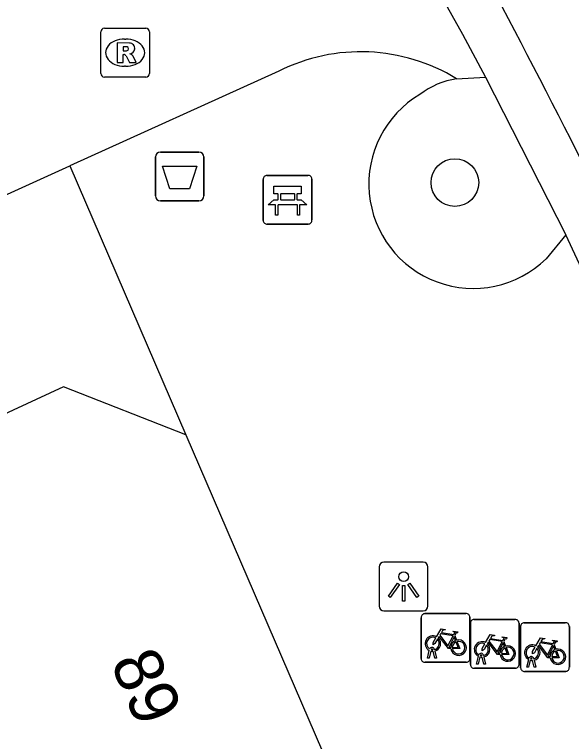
# Model space of a CAD drawing. Extents: x 160379 to 161131, y 383940 to 384849.
# Drawn here: x 161095.31 to 161106.73, y 384353.29 to 384368.2 of the extents above; entities that cross this region are included whole.
import ezdxf

# ---------------------------------------------------------------- set-up
doc = ezdxf.new("R2010")
doc.units = 0
for name, color, linetype in [('IMGEO_Afvalbak', 7, 'Continuous'), ('IMGEO_Bank', 7, 'Continuous'), ('IMGEO_Boom', 7, 'Continuous'), ('IMGEO_Fietsenrek', 7, 'Continuous'), ('IMGEO_Fietspad_gesloten', 7, 'Continuous'), ('IMGEO_Fietspad_open', 7, 'Continuous'), ('IMGEO_Lichtpunt', 7, 'Continuous'), ('IMGEO_Pand', 7, 'Continuous'), ('IMGEO_Pand_nummerreeks', 7, 'Continuous'), ('IMGEO_Rijbaan_lokaal_open', 7, 'Continuous'), ('IMGEO_Rioolput', 7, 'Continuous'), ('IMGEO_Voetpad_open', 7, 'Continuous')]:
    doc.layers.add(name, color=color, linetype=linetype)

msp = doc.modelspace()

# ---------------------------------------------------------------- linework, layer by layer
at = {"layer": 'IMGEO_Afvalbak'}
for p, q in [((161098.299, 384365.381), (161099.089, 384365.381)), ((161099.089, 384365.381), (161098.299, 384365.381)), ((161098.199, 384364.481), (161098.199, 384365.281)), ((161098.199, 384365.281), (161098.199, 384364.481)), ((161099.189, 384365.281), (161099.189, 384364.481)), ((161099.189, 384364.481), (161099.189, 384365.281)), ((161099.089, 384364.381), (161098.299, 384364.381)), ((161098.299, 384364.381), (161099.089, 384364.381))]:
    msp.add_line(p, q, dxfattribs=at)
msp.add_lwpolyline([(161098.342, 384365.095), (161099.046, 384365.095), (161098.897, 384364.625), (161098.491, 384364.625), (161098.342, 384365.095)], dxfattribs=at)
for centre, start, end in [((161098.299, 384365.281), 90, 180), ((161098.299, 384365.281), 90, 180), ((161099.089, 384365.281), 0, 90), ((161099.089, 384365.281), 360, 90), ((161098.299, 384364.481), 180, 270), ((161098.299, 384364.481), 180, 270), ((161099.089, 384364.481), 270, 0), ((161099.089, 384364.481), 270, 0)]:
    msp.add_arc(centre, 0.1, start, end, dxfattribs=at)
at = {"layer": 'IMGEO_Bank'}
for p, q in [((161100.408, 384363.979), (161100.408, 384364.82)), ((161100.408, 384364.82), (161100.408, 384363.979)), ((161100.483, 384364.904), (161101.324, 384364.904)), ((161101.324, 384364.904), (161100.483, 384364.904)), ((161101.408, 384364.829), (161101.408, 384363.988)), ((161101.408, 384363.988), (161101.408, 384364.829)), ((161100.717, 384364.41), (161100.717, 384364.516)), ((161100.761, 384364.516), (161100.761, 384364.41)), ((161101.049, 384364.522), (161100.767, 384364.522)), ((161101.055, 384364.41), (161101.055, 384364.516)), ((161101.099, 384364.516), (161101.099, 384364.41)), ((161100.767, 384364.404), (161101.049, 384364.404)), ((161101.105, 384364.302), (161100.712, 384364.302)), ((161101.333, 384363.904), (161100.492, 384363.904)), ((161100.492, 384363.904), (161101.333, 384363.904))]:
    msp.add_line(p, q, dxfattribs=at)
for points in [[(161100.711, 384364.522), (161100.625, 384364.522), (161100.625, 384364.683), (161101.188, 384364.683), (161101.188, 384364.522), (161101.105, 384364.522)], [(161100.655, 384364.302), (161100.513, 384364.302), (161100.625, 384364.404), (161100.711, 384364.404)], [(161101.105, 384364.404), (161101.188, 384364.404), (161101.3, 384364.302), (161101.161, 384364.302)], [(161100.705, 384364.295), (161100.705, 384364.088), (161100.662, 384364.088), (161100.662, 384364.295)], [(161101.155, 384364.295), (161101.155, 384364.088), (161101.111, 384364.088), (161101.111, 384364.295)]]:
    msp.add_lwpolyline(points, dxfattribs=at)
for centre, radius, start, end in [((161100.486, 384364.826), 0.0779, 92.4484, 184.2845), ((161100.486, 384364.826), 0.0779, 92.4484, 184.2845), ((161101.33, 384364.826), 0.0779, 2.4484, 94.2845), ((161101.33, 384364.826), 0.0779, 2.4484, 94.2845), ((161100.71, 384364.515), 0.00671, 2.8957, 87.1043), ((161100.767, 384364.515), 0.00671, 92.8957, 177.1043), ((161101.049, 384364.515), 0.00671, 2.8957, 87.1043), ((161101.106, 384364.515), 0.00671, 92.8957, 177.1043), ((161100.71, 384364.411), 0.00671, 272.8957, 357.1043), ((161100.767, 384364.411), 0.00671, 182.8957, 267.1043), ((161101.049, 384364.411), 0.00671, 272.8957, 357.1043), ((161101.106, 384364.411), 0.00671, 182.8957, 267.1043), ((161100.655, 384364.295), 0.00671, 2.8957, 87.1043), ((161100.712, 384364.295), 0.00671, 92.8957, 177.1043), ((161101.104, 384364.295), 0.00671, 2.8957, 87.1043), ((161101.161, 384364.295), 0.00671, 92.8957, 177.1043), ((161100.486, 384363.982), 0.0779, 182.4484, 274.2845), ((161100.486, 384363.982), 0.0779, 182.4484, 274.2845), ((161101.33, 384363.982), 0.0779, 272.4484, 4.2845), ((161101.33, 384363.982), 0.0779, 272.4484, 4.2845)]:
    msp.add_arc(centre, radius, start, end, dxfattribs=at)
at = {"layer": 'IMGEO_Boom'}
msp.add_circle((161104.34, 384364.755), 0.489, dxfattribs=at)
at = {"layer": 'IMGEO_Fietsenrek'}
for p, q in [((161103.65, 384354.986), (161103.65, 384355.827)), ((161103.65, 384355.827), (161103.65, 384354.986)), ((161103.725, 384355.911), (161104.566, 384355.911)), ((161104.566, 384355.911), (161103.725, 384355.911)), ((161104.65, 384355.836), (161104.65, 384354.995)), ((161104.65, 384354.995), (161104.65, 384355.836)), ((161104.658, 384354.865), (161104.658, 384355.706)), ((161104.658, 384355.706), (161104.658, 384354.865)), ((161104.733, 384355.79), (161105.574, 384355.79)), ((161105.574, 384355.79), (161104.733, 384355.79)), ((161105.658, 384355.715), (161105.658, 384354.874)), ((161105.658, 384354.874), (161105.658, 384355.715)), ((161105.764, 384355.724), (161106.605, 384355.724)), ((161106.605, 384355.724), (161105.764, 384355.724)), ((161105.689, 384354.799), (161105.689, 384355.64)), ((161105.689, 384355.64), (161105.689, 384354.799)), ((161106.689, 384355.649), (161106.689, 384354.808)), ((161106.689, 384354.808), (161106.689, 384355.649)), ((161104.337, 384355.46), (161104.373, 384355.365)), ((161105.345, 384355.339), (161105.381, 384355.244)), ((161106.376, 384355.273), (161106.412, 384355.178)), ((161103.777, 384354.995), (161103.816, 384355.155)), ((161103.846, 384355.143), (161103.811, 384354.995)), ((161103.888, 384355.167), (161103.887, 384355.171)), ((161103.929, 384354.995), (161103.895, 384355.137)), ((161103.919, 384355.178), (161103.92, 384355.171)), ((161103.927, 384355.141), (161103.962, 384354.995)), ((161103.811, 384354.995), (161103.777, 384354.995)), ((161103.962, 384354.995), (161103.929, 384354.995)), ((161104.785, 384354.874), (161104.824, 384355.034)), ((161104.854, 384355.022), (161104.819, 384354.874)), ((161104.896, 384355.046), (161104.895, 384355.05)), ((161104.937, 384354.874), (161104.903, 384355.016)), ((161104.927, 384355.057), (161104.928, 384355.05)), ((161104.935, 384355.02), (161104.97, 384354.874)), ((161105.816, 384354.808), (161105.855, 384354.968)), ((161105.885, 384354.956), (161105.85, 384354.808)), ((161105.927, 384354.98), (161105.926, 384354.984)), ((161105.968, 384354.808), (161105.934, 384354.95)), ((161105.958, 384354.991), (161105.959, 384354.984)), ((161105.966, 384354.954), (161106.001, 384354.808)), ((161104.575, 384354.911), (161103.734, 384354.911)), ((161103.734, 384354.911), (161104.575, 384354.911)), ((161105.583, 384354.79), (161104.742, 384354.79)), ((161104.742, 384354.79), (161105.583, 384354.79)), ((161104.819, 384354.874), (161104.785, 384354.874)), ((161104.97, 384354.874), (161104.937, 384354.874)), ((161105.85, 384354.808), (161105.816, 384354.808)), ((161106.001, 384354.808), (161105.968, 384354.808)), ((161106.614, 384354.724), (161105.773, 384354.724)), ((161105.773, 384354.724), (161106.614, 384354.724))]:
    msp.add_line(p, q, dxfattribs=at)
for points in [[(161103.963, 384355.437), (161104.058, 384355.601), (161104.144, 384355.587), (161104.146, 384355.578), (161104.09, 384355.567), (161104.063, 384355.522), (161104.319, 384355.481)], [(161104.319, 384355.481), (161104.344, 384355.53), (161104.338, 384355.534), (161104.315, 384355.538), (161104.303, 384355.545), (161104.302, 384355.548), (161104.304, 384355.553), (161104.399, 384355.538), (161104.401, 384355.528), (161104.391, 384355.515), (161104.379, 384355.509), (161104.365, 384355.515), (161104.337, 384355.46)], [(161103.984, 384355.385), (161103.932, 384355.295), (161103.892, 384355.27), (161103.893, 384355.317), (161103.948, 384355.411)], [(161104.259, 384355.193), (161104.209, 384355.193), (161104.018, 384355.444), (161103.999, 384355.412)], [(161104.306, 384355.456), (161104.049, 384355.497), (161104.032, 384355.468), (161104.199, 384355.248), (161104.306, 384355.456)], [(161104.354, 384355.358), (161104.324, 384355.435), (161104.215, 384355.217), (161104.258, 384355.217)], [(161104.971, 384355.316), (161105.066, 384355.48), (161105.152, 384355.466), (161105.154, 384355.457), (161105.098, 384355.446), (161105.071, 384355.401), (161105.327, 384355.36)], [(161105.314, 384355.335), (161105.057, 384355.376), (161105.04, 384355.347), (161105.207, 384355.127), (161105.314, 384355.335)], [(161105.327, 384355.36), (161105.352, 384355.409), (161105.346, 384355.413), (161105.323, 384355.417), (161105.311, 384355.424), (161105.31, 384355.427), (161105.312, 384355.432), (161105.407, 384355.417), (161105.409, 384355.407), (161105.399, 384355.394), (161105.387, 384355.388), (161105.373, 384355.394), (161105.345, 384355.339)], [(161106.002, 384355.25), (161106.097, 384355.414), (161106.183, 384355.4), (161106.185, 384355.391), (161106.129, 384355.38), (161106.102, 384355.335), (161106.358, 384355.294)], [(161104.288, 384355.217), (161104.408, 384355.216), (161104.364, 384355.33)], [(161104.384, 384355.337), (161104.439, 384355.192), (161104.289, 384355.192)], [(161104.992, 384355.264), (161104.94, 384355.174), (161104.9, 384355.149), (161104.901, 384355.196), (161104.956, 384355.29)], [(161105.267, 384355.072), (161105.217, 384355.072), (161105.026, 384355.323), (161105.007, 384355.291)], [(161105.362, 384355.237), (161105.332, 384355.314), (161105.223, 384355.096), (161105.266, 384355.096)], [(161106.298, 384355.006), (161106.248, 384355.006), (161106.057, 384355.257), (161106.038, 384355.225)], [(161106.345, 384355.269), (161106.088, 384355.31), (161106.071, 384355.281), (161106.238, 384355.061), (161106.345, 384355.269)], [(161106.393, 384355.171), (161106.363, 384355.248), (161106.254, 384355.03), (161106.297, 384355.03)], [(161106.358, 384355.294), (161106.383, 384355.343), (161106.377, 384355.347), (161106.354, 384355.351), (161106.342, 384355.358), (161106.341, 384355.361), (161106.343, 384355.366), (161106.438, 384355.351), (161106.44, 384355.341), (161106.43, 384355.328), (161106.418, 384355.322), (161106.404, 384355.328), (161106.376, 384355.273)], [(161105.296, 384355.096), (161105.416, 384355.095), (161105.372, 384355.209)], [(161105.392, 384355.216), (161105.447, 384355.071), (161105.297, 384355.071)], [(161106.023, 384355.198), (161105.971, 384355.108), (161105.931, 384355.083), (161105.932, 384355.13), (161105.987, 384355.224)], [(161106.327, 384355.03), (161106.447, 384355.029), (161106.403, 384355.143)], [(161106.423, 384355.15), (161106.478, 384355.005), (161106.328, 384355.005)]]:
    msp.add_lwpolyline(points, dxfattribs=at)
for centre, radius, start, end in [((161103.728, 384355.833), 0.0779, 92.4484, 184.2845), ((161103.728, 384355.833), 0.0779, 92.4484, 184.2845), ((161104.572, 384355.833), 0.0779, 2.4484, 94.2845), ((161104.572, 384355.833), 0.0779, 2.4484, 94.2845), ((161104.736, 384355.712), 0.0779, 92.4484, 184.2845), ((161104.736, 384355.712), 0.0779, 92.4484, 184.2845), ((161105.58, 384355.712), 0.0779, 2.4484, 94.2845), ((161105.58, 384355.712), 0.0779, 2.4484, 94.2845), ((161105.767, 384355.646), 0.0779, 92.4484, 184.2845), ((161105.767, 384355.646), 0.0779, 92.4484, 184.2845), ((161106.611, 384355.646), 0.0779, 2.4484, 94.2845), ((161106.611, 384355.646), 0.0779, 2.4484, 94.2845), ((161103.89, 384355.296), 0.159, 62.6766, 242.1369), ((161103.89, 384355.296), 0.129, 63.3192, 238.903), ((161103.89, 384355.296), 0.129, 283.6043, 43.4302), ((161103.89, 384355.296), 0.159, 283.5766, 46.6042), ((161104.417, 384355.212), 0.159, 113.3408, 178.3217), ((161104.417, 384355.212), 0.159, 187.0065, 105.7708), ((161104.417, 384355.212), 0.129, 113.923, 177.9556), ((161104.417, 384355.212), 0.129, 188.6715, 104.5883), ((161104.898, 384355.175), 0.159, 62.6766, 242.1369), ((161104.898, 384355.175), 0.129, 63.3192, 238.903), ((161104.898, 384355.175), 0.129, 283.6043, 43.4302), ((161104.898, 384355.175), 0.159, 283.5766, 46.6042), ((161105.425, 384355.091), 0.159, 113.3408, 178.3217), ((161105.425, 384355.091), 0.159, 187.0065, 105.7708), ((161105.929, 384355.109), 0.159, 62.6766, 242.1369), ((161105.929, 384355.109), 0.129, 63.3192, 238.903), ((161105.929, 384355.109), 0.159, 283.5766, 46.6042), ((161103.87, 384355.167), 0.0499, 12.8025, 158.6934), ((161103.89, 384355.296), 0.159, 253.9967, 271.7867), ((161103.87, 384355.167), 0.0174, 12.8025, 163.4502), ((161103.89, 384355.296), 0.129, 253.415, 269.0204), ((161104.878, 384355.046), 0.0499, 12.8025, 158.6934), ((161105.425, 384355.091), 0.129, 113.923, 177.9556), ((161105.425, 384355.091), 0.129, 188.6715, 104.5883), ((161105.929, 384355.109), 0.129, 283.6043, 43.4302), ((161106.456, 384355.025), 0.159, 113.3408, 178.3217), ((161106.456, 384355.025), 0.159, 187.0065, 105.7708), ((161106.456, 384355.025), 0.129, 113.923, 177.9556), ((161106.456, 384355.025), 0.129, 188.6715, 104.5883), ((161103.728, 384354.989), 0.0779, 182.4484, 274.2845), ((161103.728, 384354.989), 0.0779, 182.4484, 274.2845), ((161104.572, 384354.989), 0.0779, 272.4484, 4.2845), ((161104.572, 384354.989), 0.0779, 272.4484, 4.2845), ((161104.898, 384355.175), 0.159, 253.9967, 271.7867), ((161104.878, 384355.046), 0.0174, 12.8025, 163.4502), ((161104.898, 384355.175), 0.129, 253.415, 269.0204), ((161105.909, 384354.98), 0.0499, 12.8025, 158.6934), ((161105.929, 384355.109), 0.159, 253.9967, 271.7867), ((161105.909, 384354.98), 0.0174, 12.8025, 163.4502), ((161105.929, 384355.109), 0.129, 253.415, 269.0204), ((161104.736, 384354.868), 0.0779, 182.4484, 274.2845), ((161104.736, 384354.868), 0.0779, 182.4484, 274.2845), ((161105.58, 384354.868), 0.0779, 272.4484, 4.2845), ((161105.58, 384354.868), 0.0779, 272.4484, 4.2845), ((161105.767, 384354.802), 0.0779, 182.4484, 274.2845), ((161105.767, 384354.802), 0.0779, 182.4484, 274.2845), ((161106.611, 384354.802), 0.0779, 272.4484, 4.2845), ((161106.611, 384354.802), 0.0779, 272.4484, 4.2845)]:
    msp.add_arc(centre, radius, start, end, dxfattribs=at)
at = {"layer": 'IMGEO_Fietspad_gesloten'}
msp.add_arc((160889.663, 384254.899), 243.675, 26.63924, 30.82377, dxfattribs=at)
at = {"layer": 'IMGEO_Fietspad_open'}
for points in [[(161104.969, 384366.918), (161106.615, 384363.683)], [(161108.335, 384359.994), (161106.615, 384363.683)]]:
    msp.add_lwpolyline(points, dxfattribs=at)
at = {"layer": 'IMGEO_Lichtpunt'}
for p, q in [((161102.79, 384356.87), (161102.79, 384356.063)), ((161102.79, 384356.87), (161102.79, 384356.063)), ((161103.692, 384356.965), (161102.884, 384356.965)), ((161103.692, 384356.965), (161102.884, 384356.965)), ((161103.786, 384356.063), (161103.786, 384356.87)), ((161103.786, 384356.063), (161103.786, 384356.87)), ((161102.884, 384355.969), (161103.692, 384355.969)), ((161102.884, 384355.969), (161103.692, 384355.969))]:
    msp.add_line(p, q, dxfattribs=at)
for points in [[(161103.164, 384356.534), (161103.203, 384356.506), (161103.015, 384356.244), (161102.977, 384356.271), (161103.164, 384356.534)], [(161103.266, 384356.486), (161103.313, 384356.486), (161103.313, 384356.164), (161103.266, 384356.164), (161103.266, 384356.486)], [(161103.376, 384356.506), (161103.414, 384356.533), (161103.601, 384356.271), (161103.562, 384356.243), (161103.376, 384356.506)]]:
    msp.add_lwpolyline(points, dxfattribs=at)
msp.add_circle((161103.289, 384356.668), 0.0994, dxfattribs=at)
for centre, start, end in [((161102.884, 384356.87), 90, 180), ((161102.884, 384356.87), 90, 180), ((161103.692, 384356.87), 0, 90), ((161103.692, 384356.87), 0, 90), ((161102.884, 384356.063), 180, 270), ((161102.884, 384356.063), 180, 270), ((161103.692, 384356.063), 270, 0), ((161103.692, 384356.063), 270, 360)]:
    msp.add_arc(centre, 0.0946, start, end, dxfattribs=at)
at = {"layer": 'IMGEO_Pand'}
for points in [[(161098.823, 384359.576), (161096.313, 384360.561), (161093.399, 384359.216), (161087.991, 384356.719)], [(161098.823, 384359.576), (161103.154, 384349.532)]]:
    msp.add_lwpolyline(points, dxfattribs=at)
at = {"layer": 'IMGEO_Rijbaan_lokaal_open'}
for points in [[(161099.126, 384377.372), (161104.5, 384367.801), (161104.969, 384366.918)], [(161100.727, 384367.042), (161096.442, 384365.097)], [(161104.377, 384366.885), (161104.969, 384366.918)], [(161093.426, 384363.728), (161096.442, 384365.097)]]:
    msp.add_lwpolyline(points, dxfattribs=at)
msp.add_arc((161102.411, 384363.683), 3.757, 58.4483, 116.6257, dxfattribs=at)
at = {"layer": 'IMGEO_Rioolput'}
for p, q in [((161097.15, 384367.922), (161098.002, 384367.922)), ((161097.075, 384366.996), (161097.075, 384367.848)), ((161098.076, 384367.848), (161098.076, 384366.996)), ((161097.563, 384367.702), (161097.588, 384367.702)), ((161097.586, 384367.142), (161097.561, 384367.142)), ((161098.002, 384366.922), (161097.15, 384366.922))]:
    msp.add_line(p, q, dxfattribs=at)
for points in [[(161097.15, 384367.922), (161098.002, 384367.922)], [(161097.075, 384366.996), (161097.075, 384367.848)], [(161098.076, 384367.848), (161098.076, 384366.996)], [(161097.664, 384367.62), (161097.412, 384367.622), (161097.412, 384367.222)], [(161097.59, 384367.541), (161097.536, 384367.541), (161097.536, 384367.46)], [(161097.536, 384367.46), (161097.588, 384367.46)], [(161097.412, 384367.222), (161097.536, 384367.222), (161097.536, 384367.384), (161097.547, 384367.384)], [(161097.594, 384367.355), (161097.665, 384367.222), (161097.805, 384367.222), (161097.74, 384367.348)], [(161098.002, 384366.922), (161097.15, 384366.922)]]:
    msp.add_lwpolyline(points, dxfattribs=at)
for centre, radius, start, end in [((161097.152, 384367.846), 0.0765, 91.552, 178.448), ((161097.152, 384367.846), 0.0765, 91.552, 178.448), ((161098, 384367.846), 0.0765, 1.552, 88.448), ((161098, 384367.846), 0.0765, 1.552, 88.448), ((161097.663, 384367.51), 0.109, 350.3612, 89.416), ((161097.572, 384367.649), 0.19, 274.7715, 282.9687), ((161097.596, 384367.445), 0.0964, 77.0061, 93.1865), ((161097.61, 384367.502), 0.0378, 276.6634, 79.6772), ((161097.661, 384367.51), 0.112, 277.5842, 350.9817), ((161097.546, 384367.331), 0.0533, 26.0293, 88.6989), ((161097.645, 384367.295), 0.108, 29.5134, 73.7905), ((161097.152, 384366.998), 0.0765, 181.552, 268.448), ((161097.152, 384366.998), 0.0765, 181.552, 268.448), ((161098, 384366.998), 0.0765, 271.552, 358.448), ((161098, 384366.998), 0.0765, 271.552, 358.448)]:
    msp.add_arc(centre, radius, start, end, dxfattribs=at)
for centre, major_axis, ratio, start_param, end_param in [((161097.562, 384367.422), (-0.387, 0.002), 0.722429, 4.712389, 7.853982), ((161097.587, 384367.422), (-0.39, 0.002), 0.717154, 1.570796, 4.712389)]:
    msp.add_ellipse(centre, major_axis=major_axis, ratio=ratio, start_param=start_param, end_param=end_param, dxfattribs=at)
at = {"layer": 'IMGEO_Voetpad_open'}
for points in [[(161096.442, 384365.097), (161098.823, 384359.576)], [(161106.615, 384363.683), (161106.211, 384363.193)]]:
    msp.add_lwpolyline(points, dxfattribs=at)
for centre, radius, start, end in [((161104.612, 384365.279), 1.623, 98.3264, 127.5378), ((161104.716, 384364.725), 2.141, 120.7078, 314.288)]:
    msp.add_arc(centre, radius, start, end, dxfattribs=at)

# ---------------------------------------------------------------- texts
at = {"layer": 'IMGEO_Pand_nummerreeks'}
msp.add_text('89', height=1, rotation=293.3249, dxfattribs=at).set_placement((161097.264, 384354.908))

doc.saveas('drawing.dxf')
